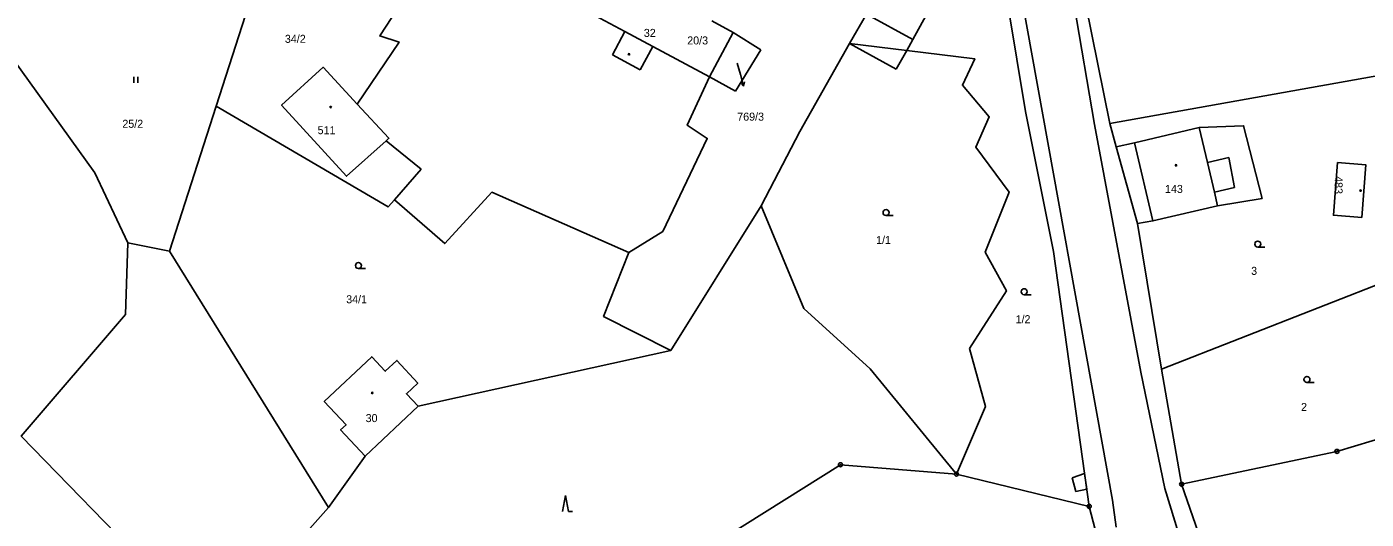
# Model space of a CAD drawing. Extents: x -745926 to -742978, y -968282 to -965689.
# Drawn here: x -744129 to -743961.6, y -967301.4 to -967239.9 of the extents above; entities that cross this region are included whole.
import ezdxf

# ---------------------------------------------------------------- set-up
doc = ezdxf.new("R2010")
doc.units = 0
for name, color, linetype in [('Hranice parcel', 7, 'Continuous'), ('Parcelní čísla', 7, 'Continuous'), ('Pop  PČ popisy', 7, 'Continuous'), ('Vnitřní kresba', 7, 'Continuous'), ('Věcná břemena k části', 7, 'Continuous'), ('Značky bodu BP', 7, 'Continuous'), ('Značky budov', 7, 'Continuous'), ('Značky kultur', 7, 'Continuous')]:
    doc.layers.add(name, color=color, linetype=linetype)

msp = doc.modelspace()

# ---------------------------------------------------------------- linework, layer by layer
at = {"layer": 'Hranice parcel'}
for p, q in [((-744040.73, -967240.63), (-744043.4, -967239.2)), ((-744043.68, -967246.16), (-744040.73, -967240.63)), ((-744040.73, -967240.63), (-744037.26, -967242.82)), ((-744037.26, -967242.82), (-744040.43, -967247.95)), ((-744026.17, -967242), (-744019.03, -967242.88)), ((-744040.43, -967247.95), (-744043.68, -967246.16)), ((-743958.43, -967245.72), (-743993.67, -967252.02)), ((-743993.67, -967252.02), (-743992.86, -967254.94)), ((-744084.07, -967254.15), (-744079.69, -967257.69)), ((-743992.86, -967254.94), (-743990.21, -967264.48)), ((-744079.69, -967257.69), (-744083.04, -967261.52)), ((-744037.2, -967262.31), (-744048.52, -967280.35)), ((-743990.21, -967264.48), (-743987.21, -967282.67)), ((-743956.23, -967270.56), (-743987.21, -967282.67)), ((-744080.08, -967287.32), (-744048.52, -967280.35)), ((-743987.21, -967282.67), (-743984.68, -967297.06)), ((-744086.72, -967293.54), (-744080.08, -967287.32)), ((-744091.29, -967299.98), (-744086.72, -967293.54)), ((-744012.82, -967295.8), (-743996.23, -967299.83)), ((-744107.6, -967318.27), (-744091.29, -967299.98)), ((-743994.94, -967304.81), (-743996.23, -967299.83))]:
    msp.add_line(p, q, dxfattribs=at)
for points in [[(-744107.6, -967318.27), (-744113.31, -967307.89), (-744129.68, -967291.06), (-744116.66, -967275.87), (-744116.34, -967266.91), (-744120.49, -967258.18), (-744153.45, -967212.28)], [(-744016.62, -967224.8), (-744024.05, -967238.35), (-744026.17, -967242)], [(-744019.03, -967242.88), (-744018.28, -967241.53), (-744015.71, -967236.89), (-744013.79, -967233.53), (-744010.78, -967228.05), (-744016.62, -967224.8)], [(-743996.23, -967299.83), (-744000.71, -967267.99), (-744004.21, -967250.49), (-744007.48, -967230.59), (-744008.55, -967224.29)], [(-743997.85, -967227.62), (-743996.65, -967237.2), (-743993.67, -967252.02)], [(-744105.32, -967249.83), (-744098.84, -967229.64), (-744090.27, -967234.69)], [(-744083.37, -967238.76), (-744084.88, -967241.07), (-744082.47, -967241.83), (-744087.68, -967249.59)], [(-744026.17, -967242), (-744032.4, -967252.99), (-744037.2, -967262.31)], [(-744012.82, -967295.8), (-744009.21, -967287.34), (-744011.17, -967280.09), (-744006.58, -967272.89), (-744009.22, -967268.06), (-744006.24, -967260.57), (-744010.41, -967254.96), (-744008.72, -967251.17), (-744012.07, -967247.23), (-744010.53, -967243.92), (-744019.03, -967242.88)], [(-744087.68, -967249.59), (-744091.94, -967244.97), (-744097.14, -967249.73), (-744089.03, -967258.59), (-744084.07, -967254.15)], [(-744053.77, -967268.12), (-744049.5, -967265.49), (-744043.95, -967253.87), (-744046.45, -967252.23), (-744043.68, -967246.16)], [(-744091.29, -967299.98), (-744111.13, -967267.94), (-744105.32, -967249.83)], [(-744083.04, -967261.52), (-744083.84, -967262.43), (-744105.32, -967249.83)], [(-744087.68, -967249.59), (-744083.74, -967253.85), (-744084.07, -967254.15)], [(-743990.21, -967264.48), (-743988.28, -967264.17), (-743980.19, -967262.28), (-743974.63, -967261.37), (-743976.95, -967252.29), (-743982.48, -967252.5), (-743990.57, -967254.4), (-743992.86, -967254.94)], [(-743962.18, -967263.73), (-743961.68, -967257.15), (-743965.2, -967256.88), (-743965.71, -967263.46), (-743962.18, -967263.73)], [(-744083.04, -967261.52), (-744076.75, -967267.01), (-744070.86, -967260.59), (-744053.77, -967268.12)], [(-744037.2, -967262.31), (-744031.9, -967275.1), (-744023.61, -967282.63), (-744012.82, -967295.8)], [(-744048.52, -967280.35), (-744056.91, -967276.1), (-744053.77, -967268.12)], [(-744080.08, -967287.32), (-744081.54, -967285.76), (-744080.12, -967284.43), (-744082.73, -967281.59), (-744084.18, -967282.95), (-744085.87, -967281.14), (-744091.82, -967286.72), (-744089.09, -967289.64), (-744089.78, -967290.28), (-744086.72, -967293.54)], [(-743984.68, -967297.06), (-743965.28, -967292.96), (-743956.48, -967290.29)], [(-744074.48, -967341.53), (-744072.29, -967334.37), (-744063.8, -967325.58), (-744060.79, -967315.13), (-744047.44, -967310.33), (-744043.85, -967304.99), (-744027.31, -967294.62), (-744012.82, -967295.8)], [(-743984.68, -967297.06), (-743969.73, -967340.16), (-743958.46, -967376.2), (-743942.06, -967444.63), (-743937.6, -967458.75)]]:
    msp.add_lwpolyline(points, dxfattribs=at)
at = {"layer": 'Pop  PČ popisy'}
for p, q in [((-744040.2, -967244.46), (-744039.82, -967245.89)), ((-744039.82, -967245.89), (-744039.43, -967247.34)), ((-744039.43, -967247.34), (-744039.32, -967246.79)), ((-744039.43, -967247.34), (-744039.8, -967246.92))]:
    msp.add_line(p, q, dxfattribs=at)
at = {"layer": 'Vnitřní kresba'}
for p, q in [((-744006.79, -967224.5), (-743993.32, -967299.06)), ((-744054.24, -967240.51), (-744061.13, -967236.84)), ((-744018.28, -967241.53), (-744024.05, -967238.35)), ((-743995.59, -967252.14), (-743998.09, -967237.22)), ((-744055.81, -967243.44), (-744054.24, -967240.51)), ((-744054.24, -967240.51), (-744050.77, -967242.37)), ((-744052.34, -967245.3), (-744055.81, -967243.44)), ((-744050.77, -967242.37), (-744052.34, -967245.3)), ((-744043.68, -967246.16), (-744050.77, -967242.37)), ((-744020.34, -967245.24), (-744026.17, -967242)), ((-744019.03, -967242.88), (-744020.34, -967245.24)), ((-743989.77, -967283.07), (-743995.59, -967252.14)), ((-743982.48, -967252.5), (-743981.45, -967256.87)), ((-743988.28, -967264.17), (-743990.57, -967254.4)), ((-743981.45, -967256.87), (-743978.8, -967256.24)), ((-743981.45, -967256.87), (-743980.59, -967260.57)), ((-743978.8, -967256.24), (-743978.09, -967259.99)), ((-743978.09, -967259.99), (-743980.59, -967260.57)), ((-743980.59, -967260.57), (-743980.19, -967262.28)), ((-744116.34, -967266.91), (-744111.13, -967267.94)), ((-743986.79, -967297.58), (-743989.77, -967283.07)), ((-743986.79, -967297.58), (-743984.25, -967305.78)), ((-743992.86, -967302.41), (-743993.32, -967299.06))]:
    msp.add_line(p, q, dxfattribs=at)
at = {"layer": 'Věcná břemena k části'}
msp.add_lwpolyline([(-743998.34, -967296.27), (-743997.9, -967297.96), (-743996.53, -967297.67), (-743996.81, -967295.71)], close=True, dxfattribs=at)
at = {"layer": 'Značky bodu BP'}
for centre, radius in [((-743965.28, -967292.96), 0.25), ((-743965.28, -967292.96), 0.0152), ((-744027.31, -967294.62), 0.25), ((-744027.31, -967294.62), 0.0152), ((-744012.82, -967295.8), 0.25), ((-744012.82, -967295.8), 0.0152), ((-743984.68, -967297.06), 0.25), ((-743984.68, -967297.06), 0.0152), ((-743996.23, -967299.83), 0.25), ((-743996.23, -967299.83), 0.0152)]:
    msp.add_circle(centre, radius, dxfattribs=at)
at = {"layer": 'Značky budov'}
for centre in [(-744053.73, -967243.36), (-744091.01, -967249.95), (-743985.38, -967257.23), (-743962.32, -967260.38), (-744085.81, -967285.65)]:
    msp.add_circle(centre, 0.0875, dxfattribs=at)
at = {"layer": 'Značky kultur'}
for p, q in [((-744115.6, -967246.93), (-744115.6, -967246.18)), ((-744115.09, -967246.93), (-744115.09, -967246.18)), ((-744021.61, -967263.51), (-744020.73, -967263.51)), ((-743975.17, -967267.45), (-743974.29, -967267.45)), ((-744087.54, -967270.13), (-744086.66, -967270.13)), ((-744004.36, -967273.4), (-744003.48, -967273.4)), ((-743969.02, -967284.36), (-743968.14, -967284.36)), ((-744061.68, -967298.45), (-744062.06, -967300.45)), ((-744061.31, -967300.45), (-744061.68, -967298.45)), ((-744061.31, -967300.45), (-744060.81, -967300.45))]:
    msp.add_line(p, q, dxfattribs=at)
for centre in [(-744021.61, -967263.13), (-743975.17, -967267.07), (-744087.54, -967269.75), (-744004.36, -967273.02), (-743969.02, -967283.98)]:
    msp.add_circle(centre, 0.375, dxfattribs=at)

# ---------------------------------------------------------------- texts
at = {"layer": 'Parcelní čísla'}
for s, p in [('32', (-744051.88, -967241.19)), ('34/2', (-744096.73, -967241.93)), ('20/3', (-744046.46, -967242.13)), ('25/2', (-744117.04, -967252.54)), ('769/3', (-744040.21, -967251.65)), ('511', (-744092.64, -967253.34)), ('143', (-743986.76, -967260.68)), ('1/1', (-744022.86, -967267.06)), ('3', (-743976, -967270.91)), ('34/1', (-744089.07, -967274.46)), ('1/2', (-744005.43, -967276.95)), ('2', (-743969.76, -967287.91)), ('30', (-744086.64, -967289.3))]:
    msp.add_text(s, height=1, dxfattribs=at).set_placement(p)
msp.add_text('483', height=1, rotation=270, dxfattribs=at).set_placement((-743965.57, -967258.58))

doc.saveas('drawing.dxf')
